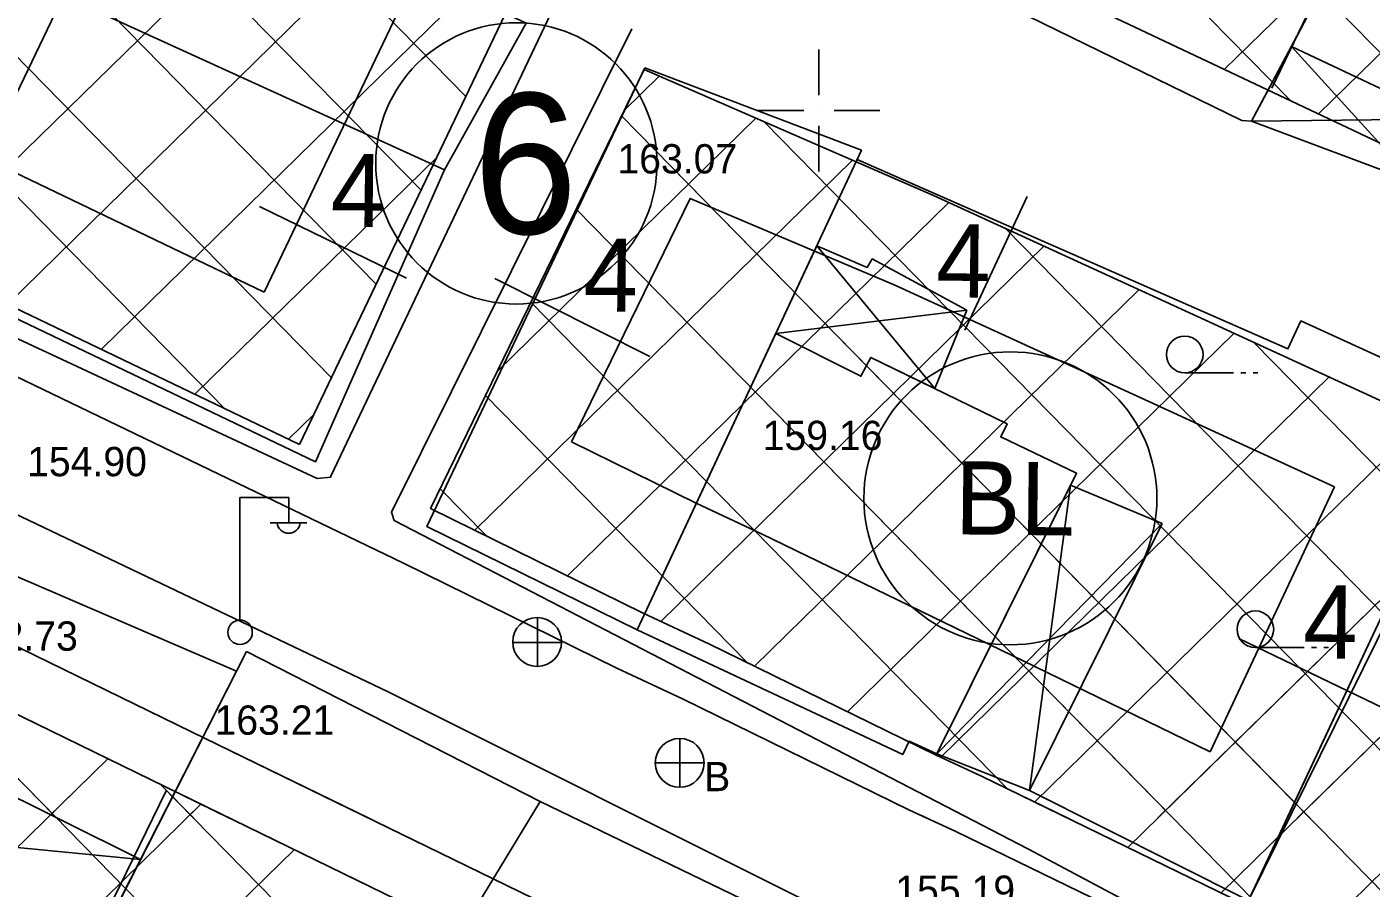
# Model space of a CAD drawing. Extents: x 419677 to 421689, y 4450851 to 4452923.
# Drawn here: x 420603.1 to 420658.2, y 4451753.9 to 4451789.2 of the extents above; entities that cross this region are included whole.
import ezdxf

# ---------------------------------------------------------------- set-up
doc = ezdxf.new("R2010")
doc.units = 0
for name, color, linetype in [('AA_HH', 7, 'Continuous'), ('Level 1', 7, 'Continuous'), ('Level 20', 7, 'Continuous'), ('Level 27', 7, 'Continuous'), ('Level 31', 7, 'Continuous'), ('Level 34', 7, 'Continuous'), ('Level 58', 7, 'Continuous'), ('Level 62', 7, 'Continuous')]:
    doc.layers.add(name, color=color, linetype=linetype)

msp = doc.modelspace()

# ---------------------------------------------------------------- linework, layer by layer
at = {"layer": 'AA_HH'}
for p, q in [((420635.537, 4451788.234), (420635.537, 4451786.359)), ((420659.955, 4451782.78), (420654.886, 4451788.361)), ((420633.037, 4451785.734), (420634.912, 4451785.734)), ((420635.537, 4451785.734), (420635.537, 4451785.734)), ((420636.162, 4451785.734), (420638.037, 4451785.734)), ((420635.537, 4451785.109), (420635.537, 4451783.234)), ((420653.252, 4451785.29), (420661.198, 4451785.379)), ((420640.288, 4451774.34), (420635.447, 4451780.189)), ((420641.598, 4451777.548), (420633.77, 4451776.603)), ((420650.517, 4451774.989), (420652.517, 4451774.989)), ((420652.817, 4451774.989), (420653.017, 4451774.989)), ((420653.317, 4451774.989), (420653.517, 4451774.989)), ((420644.155, 4451757.883), (420645.842, 4451770.379)), ((420611.821, 4451764.884), (420611.821, 4451769.884)), ((420611.821, 4451769.884), (420613.821, 4451769.884)), ((420613.821, 4451768.884), (420613.821, 4451769.884)), ((420613.061, 4451768.844), (420614.561, 4451768.844)), ((420649.594, 4451768.814), (420640.371, 4451759.381)), ((420624.01, 4451762.953), (420624.01, 4451764.953)), ((420622.99, 4451763.943), (420624.99, 4451763.943)), ((420653.41, 4451763.733), (420655.41, 4451763.733)), ((420655.71, 4451763.733), (420655.91, 4451763.733)), ((420656.21, 4451763.733), (420656.41, 4451763.733)), ((420629.835, 4451760.01), (420629.835, 4451758.01)), ((420628.835, 4451759.01), (420630.835, 4451759.01)), ((420590.75, 4451756.692), (420607.759, 4451755.053))]:
    msp.add_line(p, q, dxfattribs=at)
for points in [[(420624.949, 4451790.555), (420615.55, 4451770.76), (420615.548, 4451770.72), (420614.986, 4451770.66), (420592.471, 4451781.164), (420606.061, 4451812.334), (420614.637, 4451830.257), (420615.465, 4451831.05), (420616.876, 4451831.321), (420618.567, 4451830.982), (420633.73, 4451824.705), (420678.415, 4451804.6), (420679.453, 4451807.408), (420679.494, 4451807.447), (420696.716, 4451799.499), (420698.335, 4451798.281), (420699.547, 4451796.257), (420700.495, 4451794.742), (420700.649, 4451793.976), (420700.562, 4451793.178), (420700.067, 4451791.593), (420695.146, 4451781.793), (420681.899, 4451753.381)], [(420673.927, 4451739.598), (420644.125, 4451755.472), (420618.139, 4451768.934), (420618.03, 4451769.278), (420627.868, 4451789.074)], [(420672.429, 4451773.634), (420665.029, 4451777.118), (420663.087, 4451773.536), (420655.276, 4451777.113), (420654.742, 4451775.964), (420637.099, 4451783.721)], [(420663.087, 4451773.536), (420653.124, 4451753.378), (420644.155, 4451757.883)]]:
    msp.add_lwpolyline(points, dxfattribs=at)
for points in [[(420661.198, 4451785.379), (420654.886, 4451788.361), (420655.547, 4451789.603), (420664.122, 4451807.569), (420664.315, 4451808.036), (420670.773, 4451805.264), (420670.496, 4451804.817)], [(420605.993, 4451805.628), (420605.106, 4451803.369), (420603.859, 4451803.827), (420598.8, 4451793.229), (420599.591, 4451792.708), (420620.198, 4451783.309), (420623.541, 4451789.31), (420618.494, 4451791.696), (420620.449, 4451795.771), (420620.06, 4451795.923), (420621.145, 4451798.214)], [(420652.859, 4451785.323), (420653.252, 4451785.29), (420655.547, 4451789.603), (420649.07, 4451792.548), (420649.645, 4451793.828), (420643.128, 4451796.734), (420640.617, 4451791.325)], [(420599.591, 4451792.708), (420620.198, 4451783.309), (420614.914, 4451771.338), (420594.051, 4451781.338)], [(420659.955, 4451782.78), (420653.252, 4451785.29), (420654.886, 4451788.361), (420661.198, 4451785.379)], [(420628.407, 4451787.486), (420619.484, 4451768.695), (420628.088, 4451764.453), (420637.277, 4451784.102)], [(420641.598, 4451777.548), (420640.288, 4451774.34), (420637.658, 4451775.62), (420637.257, 4451774.845), (420633.77, 4451776.603), (420635.447, 4451780.189), (420637.512, 4451779.307), (420637.722, 4451779.655)], [(420633.77, 4451776.603), (420637.257, 4451774.845), (420637.658, 4451775.62), (420643.24, 4451772.903), (420642.985, 4451772.36), (420646.087, 4451770.872), (420640.371, 4451759.381), (420639.226, 4451759.894), (420638.971, 4451759.351), (420628.088, 4451764.453)], [(420648.295, 4451676.593), (420641.223, 4451662.384), (420640.948, 4451662.031), (420640.508, 4451661.684), (420639.471, 4451661.193), (420638.746, 4451661.186), (420637.534, 4451661.359), (420636.786, 4451661.616), (420584.365, 4451691.657), (420560.63, 4451705.916), (420560.087, 4451706.396), (420559.803, 4451706.768), (420559.709, 4451707.858), (420560.927, 4451712.656), (420582.242, 4451758.178), (420589.137, 4451774.928), (420589.939, 4451775.263), (420617.918, 4451761.909), (420651.635, 4451745.031), (420673.572, 4451733.995), (420661.481, 4451708.765)], [(420649.594, 4451768.814), (420644.155, 4451757.883), (420640.371, 4451759.381), (420645.842, 4451770.379)], [(420601.497, 4451767.154), (420597.984, 4451759.919), (420607.759, 4451755.053), (420611.687, 4451762.771)], [(420612.093, 4451763.567), (420624.114, 4451757.425), (420616.108, 4451744.228), (420606.314, 4451724.76), (420604.584, 4451725.921), (420598.741, 4451714.944), (420594.178, 4451717.804), (420593.717, 4451716.902), (420589.695, 4451719.551), (420597.94, 4451735.763)], [(420590.75, 4451756.692), (420604.858, 4451749.353), (420607.759, 4451755.053), (420597.984, 4451759.919), (420593.443, 4451762.363)], [(420636.513, 4451751.427), (420628.393, 4451733.73), (420625.042, 4451735.223), (420626.983, 4451739.07), (420616.108, 4451744.228), (420624.114, 4451757.425)]]:
    msp.add_lwpolyline(points, close=True, dxfattribs=at)
for centre, radius in [((420650.517, 4451775.739), 0.75), ((420653.41, 4451764.483), 0.75), ((420611.831, 4451764.359), 0.5), ((420623.995, 4451763.962), 1), ((420629.835, 4451759.01), 1)]:
    msp.add_circle(centre, radius, dxfattribs=at)
msp.add_arc((420613.821, 4451768.887), 0.474, 184.8384, 355.1464, dxfattribs=at)
at = {"layer": 'Level 1'}
msp.add_line((420654.085, 4451786.645), (420663.865, 4451806.975), dxfattribs=at)
msp.add_line((420654.085, 4451786.645), (420663.865, 4451806.975), dxfattribs=at)
for points in [[(420653.094, 4451753.295), (420659.449, 4451766.863), (420661.936, 4451772.145)], [(420654.708, 4451756.74), (420659.449, 4451766.863), (420661.936, 4451772.145)], [(420608.804, 4451757.865), (420604.736, 4451749.525), (420600.666, 4451741.205), (420599.163, 4451738.124)], [(420608.804, 4451757.865), (420608.255, 4451756.74)]]:
    msp.add_lwpolyline(points, dxfattribs=at)
at = {"layer": 'Level 20'}
for p, q in [((420612.817, 4451778.293), (420601.394, 4451783.774)), ((420612.817, 4451778.293), (420601.394, 4451783.774)), ((420641.514, 4451776.736), (420644.071, 4451782.216)), ((420641.514, 4451776.736), (420644.071, 4451782.216)), ((420612.63, 4451781.805), (420618.647, 4451778.862)), ((420612.63, 4451781.805), (420618.647, 4451778.862)), ((420628.613, 4451775.66), (420622.262, 4451778.845)), ((420628.613, 4451775.66), (420622.262, 4451778.845)), ((420661.476, 4451759.893), (420652.729, 4451764.098)), ((420661.476, 4451759.893), (420652.729, 4451764.098))]:
    msp.add_line(p, q, dxfattribs=at)
for points in [[(420601.394, 4451783.774), (420604.721, 4451790.699), (420608.982, 4451799.559)], [(420601.394, 4451783.774), (420604.721, 4451790.699), (420608.982, 4451799.559)], [(420620.475, 4451794.335), (420612.817, 4451778.293)], [(420620.475, 4451794.335), (420612.817, 4451778.293)], [(420625.407, 4451772.16), (420630.259, 4451782.13), (420638.612, 4451778.587), (420649.376, 4451773.658), (420656.648, 4451770.314)], [(420625.407, 4451772.16), (420630.259, 4451782.13), (420638.612, 4451778.587), (420649.376, 4451773.658), (420656.648, 4451770.314)], [(420651.565, 4451759.461), (420644.381, 4451762.961), (420633.179, 4451768.397), (420630.502, 4451769.653), (420625.407, 4451772.16)], [(420651.565, 4451759.461), (420644.381, 4451762.961), (420633.179, 4451768.397), (420630.502, 4451769.653), (420625.407, 4451772.16)], [(420651.565, 4451759.461), (420656.648, 4451770.314)], [(420651.565, 4451759.461), (420656.648, 4451770.314)]]:
    msp.add_lwpolyline(points, dxfattribs=at)
at = {"layer": 'Level 27'}
msp.add_line((420614.27, 4451772.05), (420594.72, 4451781.43), dxfattribs=at)
msp.add_line((420614.27, 4451772.05), (420594.72, 4451781.43), dxfattribs=at)
for points in [[(420628.38, 4451787.41), (420640.226, 4451782.247), (420651.044, 4451777.293), (420661.874, 4451772.313), (420664.95, 4451770.833), (420668.83, 4451779.527), (420654.145, 4451786.476), (420641.305, 4451792.546), (420629.345, 4451798.255), (420627.251, 4451799.266), (420625.785, 4451796.175), (420614.27, 4451772.05)], [(420628.38, 4451787.41), (420640.226, 4451782.247), (420651.044, 4451777.293), (420661.874, 4451772.313), (420664.95, 4451770.833), (420668.83, 4451779.527), (420654.145, 4451786.476), (420641.305, 4451792.546), (420629.345, 4451798.255), (420627.251, 4451799.266), (420625.785, 4451796.175), (420614.27, 4451772.05)], [(420619.63, 4451769.43), (420628.38, 4451787.41)], [(420619.63, 4451769.43), (420628.38, 4451787.41)], [(420645.733, 4451756.74), (420642.195, 4451758.464), (420640.315, 4451759.336), (420631.025, 4451763.884), (420628.336, 4451765.146), (420619.63, 4451769.43)], [(420674.66, 4451742.57), (420652.925, 4451753.236), (420642.195, 4451758.464), (420640.315, 4451759.336), (420631.025, 4451763.884), (420628.336, 4451765.146), (420619.63, 4451769.43)], [(420588.3, 4451768.02), (420608.745, 4451758.036), (420611.402, 4451756.74)], [(420588.3, 4451768.02), (420608.745, 4451758.036), (420621.095, 4451752.014), (420635.592, 4451744.945)]]:
    msp.add_lwpolyline(points, dxfattribs=at)
at = {"layer": 'Level 31'}
msp.add_circle((420643.377, 4451769.848), 6, dxfattribs=at)
msp.add_circle((420643.377, 4451769.848), 6, dxfattribs=at)
at = {"layer": 'Level 34'}
for p, q in [((420665.271, 4451781.211), (420620.675, 4451826.73)), ((420665.271, 4451781.211), (420620.675, 4451826.73)), ((420654.831, 4451786.152), (420616.103, 4451825.68)), ((420654.831, 4451786.152), (420616.103, 4451825.68)), ((420598.469, 4451779.631), (420638.347, 4451818.702)), ((420598.469, 4451779.631), (420638.347, 4451818.702)), ((420602.305, 4451777.791), (420642.251, 4451816.927)), ((420602.305, 4451777.791), (420642.251, 4451816.927)), ((420652.145, 4451787.422), (420669.589, 4451804.512)), ((420652.145, 4451787.422), (420669.589, 4451804.512)), ((420621.076, 4451786.31), (420604.969, 4451802.751)), ((420621.076, 4451786.31), (420604.969, 4451802.751)), ((420656, 4451785.598), (420673.492, 4451802.736)), ((420656, 4451785.598), (420673.492, 4451802.736)), ((420619.242, 4451782.467), (420603.125, 4451798.917)), ((420619.242, 4451782.467), (420603.125, 4451798.917)), ((420617.408, 4451778.623), (420601.282, 4451795.083)), ((420617.408, 4451778.623), (420601.282, 4451795.083)), ((420606.142, 4451775.95), (420624.906, 4451794.334)), ((420606.142, 4451775.95), (420624.906, 4451794.334)), ((420652.004, 4451753.685), (420693.019, 4451793.868)), ((420655.123, 4451756.74), (420693.019, 4451793.868)), ((420655.815, 4451751.818), (420696.92, 4451792.091)), ((420615.573, 4451774.78), (420599.438, 4451791.249)), ((420615.573, 4451774.78), (420599.438, 4451791.249)), ((420611.209, 4451773.518), (420597.596, 4451787.414)), ((420611.209, 4451773.518), (420597.596, 4451787.414)), ((420627.568, 4451785.742), (420628.996, 4451787.141)), ((420627.568, 4451785.742), (420628.996, 4451787.141)), ((420655.647, 4451756.74), (420627.457, 4451785.513)), ((420664.78, 4451747.419), (420627.457, 4451785.513)), ((420622.36, 4451775.039), (420632.952, 4451785.417)), ((420622.36, 4451775.039), (420632.952, 4451785.417)), ((420674.815, 4451742.892), (420633.299, 4451785.266)), ((420674.815, 4451742.892), (420633.299, 4451785.266)), ((420609.979, 4451774.109), (420619.885, 4451783.815)), ((420609.979, 4451774.109), (420619.885, 4451783.815)), ((420621.441, 4451768.539), (420636.908, 4451783.693)), ((420621.441, 4451768.539), (420636.908, 4451783.693)), ((420625.245, 4451766.667), (420640.854, 4451781.959)), ((420625.245, 4451766.667), (420640.854, 4451781.959)), ((420650.046, 4451756.74), (420625.599, 4451781.694)), ((420653.994, 4451752.711), (420625.599, 4451781.694)), ((420676.657, 4451746.726), (420643.184, 4451780.893)), ((420676.657, 4451746.726), (420643.184, 4451780.893)), ((420629.061, 4451764.806), (420644.749, 4451780.176)), ((420629.061, 4451764.806), (420644.749, 4451780.176)), ((420632.9, 4451762.966), (420648.644, 4451778.392)), ((420632.9, 4451762.966), (420648.644, 4451778.392)), ((420643.273, 4451757.939), (420623.74, 4451777.876)), ((420643.273, 4451757.939), (420623.74, 4451777.876)), ((420636.711, 4451761.1), (420652.537, 4451776.606)), ((420636.711, 4451761.1), (420652.537, 4451776.606)), ((420678.5, 4451750.561), (420653.348, 4451776.233)), ((420678.5, 4451750.561), (420653.348, 4451776.233)), ((420640.526, 4451759.238), (420656.427, 4451774.818)), ((420640.526, 4451759.238), (420656.427, 4451774.818)), ((420632.607, 4451763.109), (420621.882, 4451774.057)), ((420632.607, 4451763.109), (420621.882, 4451774.057)), ((420613.816, 4451772.268), (420614.865, 4451773.296)), ((420613.816, 4451772.268), (420614.865, 4451773.296)), ((420644.37, 4451757.404), (420660.317, 4451773.029)), ((420644.37, 4451757.404), (420660.317, 4451773.029)), ((420648.187, 4451755.545), (420664.173, 4451771.207)), ((420649.407, 4451756.74), (420664.173, 4451771.207)), ((420621.918, 4451768.304), (420620.023, 4451770.238)), ((420621.918, 4451768.304), (420620.023, 4451770.238)), ((420604.33, 4451756.74), (420597.845, 4451763.359)), ((420629.132, 4451731.425), (420597.845, 4451763.359)), ((420567.607, 4451721.16), (420606.41, 4451759.176)), ((420603.924, 4451756.74), (420606.41, 4451759.176)), ((420609.93, 4451756.74), (420608.582, 4451758.116)), ((420630.968, 4451735.267), (420608.582, 4451758.116)), ((420564.724, 4451712.736), (420610.225, 4451757.314)), ((420609.639, 4451756.74), (420610.225, 4451757.314)), ((420570.439, 4451712.736), (420614.041, 4451755.454))]:
    msp.add_line(p, q, dxfattribs=at)
at = {"layer": 'Level 58'}
msp.add_circle((420623.146, 4451783.567), 5.76, dxfattribs=at)
msp.add_circle((420623.146, 4451783.567), 5.76, dxfattribs=at)
at = {"layer": 'Level 62'}
msp.add_line((420618.526, 4451767.187), (420593.639, 4451779.176), dxfattribs=at)
msp.add_line((420618.526, 4451767.187), (420593.639, 4451779.176), dxfattribs=at)
for points in [[(420589.397, 4451770.266), (420609.841, 4451760.283), (420617.106, 4451756.74)], [(420589.397, 4451770.266), (420609.841, 4451760.283), (420622.191, 4451754.261), (420645.676, 4451742.807)], [(420639.969, 4451756.74), (420639.239, 4451757.079), (420629.944, 4451761.63), (420627.253, 4451762.893), (420618.526, 4451767.187)], [(420680.53, 4451736.786), (420651.827, 4451750.99), (420641.121, 4451756.206), (420639.239, 4451757.079), (420629.944, 4451761.63), (420627.253, 4451762.893), (420618.526, 4451767.187)]]:
    msp.add_lwpolyline(points, dxfattribs=at)

# ---------------------------------------------------------------- texts
at = {"layer": 'AA_HH'}
for s, p in [('163.07', (420627.283, 4451783.155)), ('159.16', (420633.232, 4451771.824)), ('162.73', (420600.279, 4451763.606)), ('163.21', (420610.784, 4451760.162)), ('B', (420630.835, 4451757.849))]:
    msp.add_text(s, height=1.2, dxfattribs=at).set_placement(p)
for s, p in [('154.90 ', (420603.108, 4451770.752)), ('155.19 ', (420638.662, 4451753.194))]:
    msp.add_text(s, height=1.2, rotation=359.9981, dxfattribs=at).set_placement(p)
at = {"layer": 'Level 20'}
for p in [(420615.529, 4451780.972), (420615.529, 4451780.972), (420640.321, 4451778.088), (420640.321, 4451778.088), (420625.879, 4451777.504), (420625.879, 4451777.504), (420655.354, 4451763.299), (420655.354, 4451763.299)]:
    msp.add_text('4', height=3, rotation=359.4141, dxfattribs=at).set_placement(p)
at = {"layer": 'Level 31'}
msp.add_text('BL', height=3, rotation=359.4141, dxfattribs=at).set_placement((420641.094, 4451768.371))
msp.add_text('BL', height=3, rotation=359.4141, dxfattribs=at).set_placement((420641.094, 4451768.371))
at = {"layer": 'Level 58'}
msp.add_text('6', height=5.76, rotation=359.4141, dxfattribs=at).set_placement((420621.348, 4451780.705))
msp.add_text('6', height=5.76, rotation=359.4141, dxfattribs=at).set_placement((420621.348, 4451780.705))

doc.saveas('drawing.dxf')
